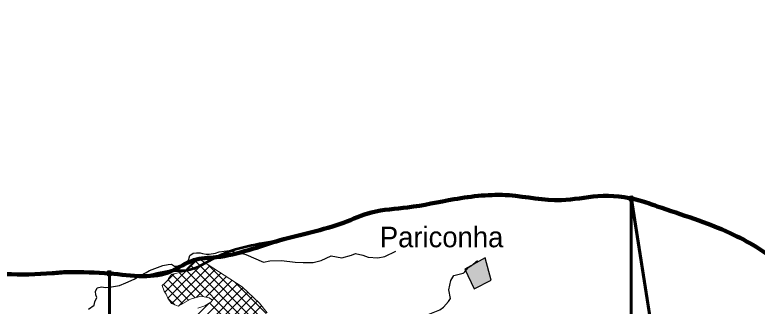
# Model space of a CAD drawing. Extents: x -1643653 to 4543381, y 1624270 to 13878484.
# Drawn here: x 598915 to 617017, y 8977497 to 8984602 of the extents above; entities that cross this region are included whole.
import ezdxf

# ---------------------------------------------------------------- set-up
doc = ezdxf.new("R2010")
doc.units = 0
doc.header["$LTSCALE"] = 200
doc.header["$PDMODE"] = 32
doc.header["$PDSIZE"] = 100
for name, color, linetype, lineweight in [('1', 7, 'Continuous', 13), ('21', 7, 'Continuous', 25), ('24', 7, 'Continuous', 25), ('26', 7, 'Continuous', 106), ('27', 7, 'Continuous', 53), ('28', 7, 'Continuous', 53), ('29', 7, 'Continuous', 13)]:
    doc.layers.add(name, color=color, linetype=linetype, lineweight=lineweight)
doc.layers.add('41', color=7, linetype='Continuous')

msp = doc.modelspace()

# ---------------------------------------------------------------- hatches: boundary and pattern name
at = {"layer": '21'}
msp.add_hatch(color=256, dxfattribs=at).paths.add_polyline_path([(609890.7, 8978396.1), (610117.7, 8977916.4), (610532.2, 8978134.8), (610383.5, 8978676.2)])

# ---------------------------------------------------------------- linework, layer by layer
at = {"layer": '1', "lineweight": 25}
msp.add_spline([(814781, 9009175.5), (814787.2, 9009173.4), (814796.9, 9009173.4), (814799.4, 9009172.4), (814805.1, 9009174.5), (814805.6, 9009176.5), (814811.7, 9009179.5), (814811.7, 9009179.5), (814801.5, 9009181), (814790.7, 9009181.5), (814784.1, 9009183.1), (814777.4, 9009185.1), (814778.4, 9009175.5)], degree=3, dxfattribs=at)
at = {"layer": '21'}
msp.add_lwpolyline([(609890.7, 8978396.1), (610117.7, 8977916.4), (610532.2, 8978134.8), (610383.5, 8978676.2)], close=True, dxfattribs=at)
at = {"layer": '24'}
msp.add_line((609963.1, 8978425.2), (609985.3, 8978448.2), dxfattribs=at)
for points in [[(602527.9, 8978491.8), (602650.6, 8978515.2), (602738.6, 8978522.5), (602804.6, 8978471.2), (602936.6, 8978471.2), (603068.6, 8978522.5), (603142, 8978588.6), (603186, 8978735.3), (603266.7, 8978786.7), (603347.3, 8978794), (603435.3, 8978801.4), (603494, 8978779.4), (603582, 8978764.7), (603655.3, 8978764.7), (603809.3, 8978786.7)], [(603809.3, 8978786.7), (603897.3, 8978823.4), (604022, 8978838.1), (604139.3, 8978852.8), (604271.3, 8978823.4), (604432.7, 8978786.7), (604550, 8978757.3), (604975, 8978572.4)], [(604975, 8978572.4), (605129.4, 8978603.2), (605415.4, 8978610.6), (605752.7, 8978573.9), (605943.4, 8978559.2), (606192.7, 8978559.2), (606383.4, 8978610.6), (606625.4, 8978728), (606889.4, 8978676.6), (607124.1, 8978742.7), (607219.4, 8978779.4), (607402.8, 8978742.7), (607534.8, 8978691.3), (607769.4, 8978676.6), (607938.1, 8978706), (608202.1, 8978838.1)], [(609988.6, 8978451.5), (610010.3, 8978466.5), (610061.1, 8978489.5), (610086.1, 8978510.5), (610150.8, 8978570.6), (610195.3, 8978607.5)], [(600707.2, 8977421.8), (600846.6, 8977524.5), (600868.6, 8977605.3), (600912.6, 8977708), (600890.6, 8977774), (600883.2, 8977854.8), (600919.9, 8977942.8), (601029.9, 8977972.2), (601125.3, 8977950.2), (601220.6, 8977957.5), (601469.9, 8978001.5), (601623.9, 8978067.6), (601821.9, 8978155.6), (601961.3, 8978236.3), (602115.3, 8978317.1), (602196, 8978368.4), (602527.9, 8978491.8)], [(608764.9, 8977065.1), (608854.4, 8977208), (608912.6, 8977261.5), (609281.4, 8977407.7), (609370.8, 8977473.7), (609493.8, 8977609.5), (609536.2, 8977684.1), (609500.2, 8977893.9), (609548.1, 8978125.2), (609619.8, 8978247.6), (609848.8, 8978304.7), (609863.5, 8978311.5), (609888.4, 8978332.5), (609966.3, 8978428.5)]]:
    msp.add_lwpolyline(points, dxfattribs=at)
at = {"layer": '26'}
msp.add_spline([(593042.9, 8976356.4), (593459.4, 8976419.7), (594161.8, 8976760.1), (594545.8, 8977114.6), (594814.3, 8977291.5), (596052.8, 8977846), (596780.5, 8978160.9), (597647.4, 8978322.7), (598691.5, 8978280.2), (599825, 8978301), (600207.2, 8978324.8), (600219.9, 8978324.8), (601225.9, 8978295.2), (602040.5, 8978228.3), (602729, 8978352.6), (603275.7, 8978615.7), (603826.1, 8978691.5), (605382.2, 8979104.7), (606925.6, 8979530.7), (607614.7, 8979782.2), (608494.2, 8979905.8), (609628.7, 8980104.6), (610966.5, 8980200.8), (612239.3, 8980081.1), (613131.4, 8980179.2), (614149.6, 8980073.3), (614581.8, 8979931.6), (616361, 8979275.7), (617566.6, 8978533.2), (618237.8, 8977881.9), (618833.2, 8977319.9), (619759.6, 8976743.8), (620623, 8976295.2), (621512.5, 8975960.9), (621945, 8975870.1), (622544.2, 8975982.1), (622735.8, 8976070.3), (623374, 8976322), (623974.5, 8976675.6), (624627.1, 8977219.8), (625050.7, 8977803), (625410.5, 8978361.1), (625972.2, 8978587.6), (626239.9, 8978637.4), (628239.2, 8978616.5), (629272.1, 8978853.8), (630051.8, 8979346.6), (630703.5, 8979738.1), (631164.1, 8980105), (631534.8, 8980357.8), (632185.7, 8980596.8), (632989, 8980758.8), (633690, 8980870.4), (634328.2, 8981109.3), (634980.1, 8981526.3), (636460.7, 8982117.9), (637495.4, 8982660.5), (638159.4, 8982975.7), (638593.8, 8983228.2), (639449.6, 8983669.8), (641371.6, 8983483.9), (642032.9, 8983315.8), (642528.8, 8983186.6), (643277.3, 8982687.6), (644168, 8982544), (644675.9, 8982274.9), (645321.7, 8981636.4), (645853, 8981011.1), (646805.1, 8980473.1), (647606.1, 8980240.8), (648482.7, 8979868.5), (649626.6, 8979469.5), (650871.6, 8978943), (651404, 8978495.7), (652521.8, 8977995.2), (653308.2, 8977445.1), (653712.6, 8976883.9), (654308.9, 8976487.2), (655070.4, 8976039), (655983.7, 8975399.4)], degree=3, dxfattribs=at)
at = {"layer": '27'}
for p, q in [((615101.5, 8972781.3), (613948.7, 8980120.9)), ((615101.5, 8972781.3), (613948.7, 8980120.9)), ((601221.6, 8978295.4), (601221.6, 8974435.2))]:
    msp.add_line(p, q, dxfattribs=at)
msp.add_lwpolyline([(601221.6, 8978295.4), (601221.6, 8974435.2), (608650, 8969160.5)], dxfattribs=at)
for points in [[(613948.8, 8980121), (613131.4, 8980179.2), (612239.3, 8980081.1), (610966.5, 8980200.8), (609628.7, 8980104.6), (608494.2, 8979905.8), (607614.7, 8979782.2), (606925.6, 8979530.7), (605382.2, 8979104.7), (603826.1, 8978691.5), (603314, 8978626.1), (602729, 8978352.6), (602040.5, 8978228.3), (601225.9, 8978295.2), (601221.6, 8978295.4)], [(613948.8, 8980121), (614149.6, 8980073.3), (614581.8, 8979931.6), (616361, 8979275.7), (617566.6, 8978533.2), (618237.8, 8977881.9), (618833.2, 8977319.9), (618878.3, 8977281.1)], [(593042.9, 8976356.4), (593459.4, 8976419.7), (594161.8, 8976760.1), (594545.8, 8977114.6), (594814.3, 8977291.5), (596052.8, 8977846), (596780.5, 8978160.9), (597647.4, 8978322.7), (598691.5, 8978280.2), (599825, 8978301), (600207.2, 8978324.8), (600219.9, 8978324.8), (601221.6, 8978295.4)]]:
    msp.add_spline(points, degree=3, dxfattribs=at)
msp.add_point((613948.8, 8980121), dxfattribs=at)
at = {"layer": '28'}
msp.add_line((601221.6, 8967889.5), (601221.6, 8978295.4), dxfattribs=at)
msp.add_line((601221.6, 8967889.5), (601221.6, 8978295.4), dxfattribs=at)
for points in [[(613948.8, 8980121), (615008.6, 8973373.3), (613948.7, 8969883.2)], [(613948.7, 8969883.2), (615008.6, 8973373.3), (613948.7, 8980120.9), (613948.8, 8980121)], [(613948.8, 8980121), (613948.7, 8980120.9), (613948.7, 8969883.2)], [(601221.6, 8978295.4), (601221.6, 8974435.2), (601221.6, 8967889.5)]]:
    msp.add_lwpolyline(points, dxfattribs=at)
for points in [[(613948.8, 8980121), (613131.4, 8980179.2), (612239.3, 8980081.1), (610966.5, 8980200.8), (609628.7, 8980104.6), (608494.2, 8979905.8), (607614.7, 8979782.2), (606925.6, 8979530.7), (605382.2, 8979104.7), (603826.1, 8978691.5), (603314, 8978626.1), (602729, 8978352.6), (602040.5, 8978228.3), (601225.9, 8978295.2), (601221.6, 8978295.4)], [(628372, 8978627.3), (628239.2, 8978616.5), (626239.9, 8978637.4), (625972.2, 8978587.6), (625410.5, 8978361.1), (625050.7, 8977803), (624627.1, 8977219.8), (623974.5, 8976675.6), (623374, 8976322), (622735.8, 8976070.3), (622544.2, 8975982.1), (621945, 8975870.1), (621512.5, 8975960.9), (620623, 8976295.2), (619759.6, 8976743.8), (618833.2, 8977319.9), (618237.8, 8977881.9), (617566.6, 8978533.2), (616361, 8979275.7), (614581.8, 8979931.6), (614149.6, 8980073.3), (613948.8, 8980121)], [(628372, 8978627.3), (628239.2, 8978616.5), (626239.9, 8978637.4), (625972.2, 8978587.6), (625410.5, 8978361.1), (625050.7, 8977803), (624627.1, 8977219.8), (623974.5, 8976675.6), (623374, 8976322), (622735.8, 8976070.3), (622544.2, 8975982.1), (621945, 8975870.1), (621512.5, 8975960.9), (620623, 8976295.2), (619759.6, 8976743.8), (618833.2, 8977319.9), (618237.8, 8977881.9), (617566.6, 8978533.2), (616361, 8979275.7), (614581.8, 8979931.6), (614149.6, 8980073.3), (613948.8, 8980121)], [(601221.6, 8978295.4), (600219.9, 8978324.8), (600207.2, 8978324.8), (599825, 8978301), (598691.5, 8978280.2), (597647.4, 8978322.7), (596780.5, 8978160.9), (596052.8, 8977846), (594814.3, 8977291.5), (594545.8, 8977114.6), (594161.8, 8976760.1), (593459.4, 8976419.7), (593042.9, 8976356.4)], [(601221.6, 8978295.4), (600219.9, 8978324.8), (600207.2, 8978324.8), (599825, 8978301), (598691.5, 8978280.2), (597647.4, 8978322.7), (596780.5, 8978160.9), (596052.8, 8977846), (594814.3, 8977291.5), (594545.8, 8977114.6), (594161.8, 8976760.1), (593459.4, 8976419.7), (593042.9, 8976356.4)]]:
    msp.add_spline(points, degree=3, dxfattribs=at)
msp.add_point((601221.6, 8978295.4), dxfattribs=at)
at = {"layer": '29', "lineweight": 53}
for p, q in [((613948.7, 8969883.2), (613948.7, 8980120.9)), ((601221.6, 8978295.4), (601221.6, 8967889.5))]:
    msp.add_line(p, q, dxfattribs=at)
at = {"layer": '29'}
for p, q in [((602572.5, 8977837), (603327.4, 8978591.9)), ((602649.7, 8977689.7), (603530, 8978570.1)), ((605120, 8976794.4), (603323.6, 8978590.8)), ((603433.6, 8978636.6), (603441.6, 8978627.4)), ((602743.4, 8977558.9), (603666.3, 8978481.9)), ((602908.4, 8977499.4), (603802.6, 8978393.6)), ((604972.7, 8976492.7), (603084.2, 8978381.2)), ((605064.5, 8976625.4), (603196.6, 8978493.3)), ((605014.1, 8977124.8), (603640.1, 8978498.8)), ((602642.5, 8978131.6), (602800, 8978289.1)), ((603313.9, 8977702.5), (602742.6, 8978273.8)), ((603510.2, 8977730.7), (602923.2, 8978317.7)), ((603346.3, 8977712.9), (603938.8, 8978305.4)), ((603574.4, 8977716.4), (604075.1, 8978217.2)), ((602510.2, 8977999.3), (602522, 8978011.1)), ((603009.6, 8977557.8), (602539.8, 8978027.6)), ((603152, 8977639.9), (602647.8, 8978144.1)), ((603328.8, 8977021.8), (604347.7, 8978040.7)), ((603727.8, 8977645.3), (604211.4, 8978128.9)), ((605042.6, 8977320.8), (604277.1, 8978086.4)), ((603260.8, 8976504.8), (604594.7, 8977838.7)), ((603471.5, 8976940.1), (604479.9, 8977948.4)), ((602813.5, 8977529.4), (602646.6, 8977696.3)), ((603435.4, 8976454.9), (604709.4, 8977728.9)), ((603515.3, 8976310.3), (604824.2, 8977619.2)), ((603212.2, 8977129.7), (603648.3, 8977565.8)), ((603511.2, 8976081.7), (604932.6, 8977503.1)), ((604879, 8976361.9), (603664.9, 8977576))]:
    msp.add_line(p, q, dxfattribs=at)
for points in [[(603441.6, 8978627.4), (603288.1, 8978579.7), (603163.1, 8978461.7), (603049.8, 8978346.2), (602820.6, 8978294.6), (602732.5, 8978271.1), (602661.2, 8978175.7), (602638.9, 8978123.2), (602575.6, 8978060.7), (602510, 8978000), (602553.4, 8977864), (602606.3, 8977789.2), (602649.1, 8977690.6), (602733.9, 8977562.9), (602898.4, 8977493.7), (603195.4, 8977664.9), (603446.7, 8977744.8), (603652.4, 8977699.1), (603732.3, 8977642.1), (603698.1, 8977596.4), (603549.5, 8977505.1), (603378.2, 8977448)], [(603441.6, 8978627.4), (604458.6, 8977968.8), (604879.4, 8977566.4), (605072, 8977336.9)]]:
    msp.add_lwpolyline(points, dxfattribs=at)
at = {"layer": '29', "lineweight": 53}
msp.add_spline([(613948.8, 8980121), (613131.4, 8980179.2), (612239.3, 8980081.1), (610966.5, 8980200.8), (609628.7, 8980104.6), (608494.2, 8979905.8), (607614.7, 8979782.2), (606925.6, 8979530.7), (605382.2, 8979104.7), (603826.1, 8978691.5), (603098.3, 8978363.8), (602729, 8978352.6), (602040.5, 8978228.3), (601225.9, 8978295.2), (601221.6, 8978295.4)], degree=3, dxfattribs=at)

# ---------------------------------------------------------------- texts
at = {"layer": '41'}
msp.add_text('Pariconha', height=500, dxfattribs=at).set_placement((607816.3, 8978933.9))

doc.saveas('drawing.dxf')
